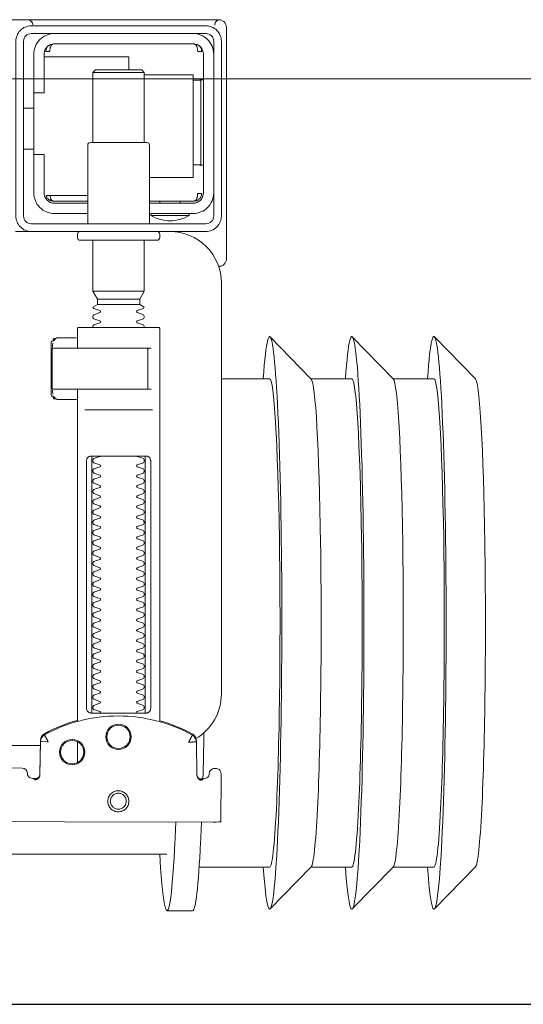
# Model space of a CAD drawing. Header units: millimetres. Extents: x 28291 to 177760, y -399809 to -170937.
# Tile 430 of 656: x 60337 to 60346, y -194641 to -194622. Entities that reach past the tile are written whole.
import ezdxf

# ---------------------------------------------------------------- set-up
doc = ezdxf.new("R2010")
doc.units = ezdxf.units.MM
doc.linetypes.add('DASHDOT', pattern=[25.4, 12.7, -6.35, 0, -6.35])
doc.layers.get('0').update_dxf_attribs({"lineweight": 0})
doc.layers.add('!! 0_ Istn-sciany', color=3, linetype='Continuous', lineweight=30)
doc.layers.add('0-osie-liniA', color=14, linetype='DASHDOT', lineweight=5)
doc.layers.add('!! 1_drzwi-linia - zrealizowane', color=7, linetype='Continuous', lineweight=5, true_color=0x7a7a7a)
doc.layers.add('!! 2 ZABUDOWA GK-MDF', color=7, linetype='Continuous', lineweight=13, true_color=0x7a7a7a)
doc.layers.add('!!_@ wypos sanit nd', color=7, linetype='Continuous', lineweight=0, plot=False)

# ---------------------------------------------------------------- blocks, each defined once
blk = doc.blocks.new('A$Cff2eaf8b')
for points in [[(-0.18941, 0.09963), (-0.19441, 0.09963)], [(-0.24945, 0.09108), (-0.24147, 0.09927)], [(-0.24136, 0.09113), (-0.23342, 0.09113), (-0.22548, 0.09927)], [(-0.22538, 0.09113), (-0.21743, 0.09113), (-0.2095, 0.09927)], [(-0.19567, 0.09113), (-0.20939, 0.09113)], [(-0.18941, 0.08863), (-0.04454, 0.08863), (-0.04035, 0.08853), (-0.03617, 0.08824), (-0.032, 0.08775), (-0.02786, 0.08707), (-0.02376, 0.08619), (-0.0197, 0.08513), (-0.0157, 0.08388), (-0.01176, 0.08244), (-0.00789, 0.08082), (-0.0041, 0.07902), (-0.0004, 0.07705), (0.0032, 0.0749), (0.0067, 0.0726), (0.01009, 0.07012), (0.01337, 0.0675)], [(-0.19839, 0.08237), (-0.11148, 0.08219)], [(-0.19594, 0.07411), (-0.19609, 0.07411), (-0.19639, 0.07411), (-0.19593, 0.07402), (-0.19578, 0.07396), (-0.19564, 0.07387), (-0.19551, 0.07376), (-0.1954, 0.07363), (-0.19532, 0.07349), (-0.19526, 0.07333), (-0.19523, 0.07317)], [(-0.16479, 0.06647), (-0.16466, 0.07302), (-0.16465, 0.07318), (-0.16461, 0.07333), (-0.16454, 0.07348), (-0.16445, 0.07361), (-0.16435, 0.07373), (-0.16422, 0.07383), (-0.16409, 0.07391), (-0.16394, 0.07396), (-0.16349, 0.07404), (-0.1638, 0.07405), (-0.16395, 0.07405)], [(-0.172, 0.07079), (-0.172, 0.06674)], [(0.16493, 0.0675), (-0.16477, 0.0675)], [(-0.172, 0.06279), (-0.172, -0.00182)], [(-0.1852, 0.06018), (-0.1852, 0.01218)], [(-0.1748, 0.01218), (-0.1748, 0.06018)], [(-0.17342, 0.00218), (-0.18659, 0.00218)], [(-0.172, 0.00012), (-0.17167, 0.00018), (-0.1682, 0.00018), (-0.1681, 0.00018), (-0.16799, 0.00016), (-0.16789, 0.00007), (-0.16779, 0.00006), (-0.16762, 0.00005), (-0.16752, 0.00005), (-0.16741, 0.00003), (-0.1673, -0.00004), (-0.16725, -0.00018), (-0.16725, -0.00044), (-0.16711, -0.00046), (-0.16701, -0.0005), (-0.16693, -0.00056), (-0.16688, -0.0007), (-0.16688, -0.01094), (-0.16692, -0.01107), (-0.16701, -0.01115), (-0.16725, -0.0112), (-0.16725, -0.01147), (-0.16728, -0.01157), (-0.16735, -0.01164), (-0.16746, -0.01168), (-0.16762, -0.01169), (-0.16775, -0.0117), (-0.16789, -0.01172), (-0.16797, -0.01179), (-0.16807, -0.01182), (-0.1682, -0.01182), (-0.17167, -0.01182), (-0.172, -0.01177)], [(-0.16829, 0.00017), (-0.16772, 0.00003), (-0.16738, -0.00042)], [(-0.18633, -0.00182), (-0.17526, -0.00182), (-0.17367, -0.00182)], [(-0.16723, -0.00083), (-0.16714, -0.00136), (-0.16713, -0.00163)], [(-0.24945, -0.00383), (-0.24147, -0.01202)], [(-0.24136, -0.00387), (-0.23342, -0.00387), (-0.22548, -0.01202)], [(-0.22538, -0.00387), (-0.21743, -0.00387), (-0.2095, -0.01202)], [(-0.2, -0.00387), (-0.20939, -0.00387)], [(-0.18633, -0.00982), (-0.18551, -0.00982), (-0.18567, -0.00972), (-0.1857, -0.00962)], [(-0.16738, -0.01122), (-0.16772, -0.01167), (-0.16829, -0.01182)], [(-0.16713, -0.01002), (-0.16714, -0.01028), (-0.16723, -0.01081)], [(-0.1841, -0.0183), (-0.1759, -0.0183)], [(-0.175, -0.02092), (-0.185, -0.02092)], [(-0.1759, -0.01936), (-0.1841, -0.01936)], [(-0.20001, -0.0258), (-0.19988, -0.02576), (-0.19976, -0.02573), (-0.19963, -0.02571), (-0.19948, -0.02571)], [(-0.20099, -0.02721), (-0.20099, -0.0722)], [(-0.192, -0.038), (-0.192, -0.0384)], [(-0.188, -0.038), (-0.188, -0.0384)], [(-0.19478, -0.0384), (-0.186, -0.0384)], [(-0.16664, -0.0395), (-0.16666, -0.03934), (-0.16669, -0.03923), (-0.16672, -0.03912), (-0.16675, -0.03902), (-0.16679, -0.03892), (-0.16684, -0.03881), (-0.16689, -0.03872), (-0.16695, -0.03863), (-0.16702, -0.03855), (-0.1671, -0.03848), (-0.16718, -0.03843), (-0.16729, -0.0384), (-0.16718, -0.03841), (-0.16708, -0.03842), (-0.16696, -0.03845), (-0.16686, -0.03848), (-0.16677, -0.03851), (-0.16666, -0.03856), (-0.16657, -0.03861), (-0.16646, -0.03868), (-0.16636, -0.03876), (-0.16627, -0.03884), (-0.16618, -0.03894), (-0.1661, -0.03904), (-0.16603, -0.03915), (-0.16598, -0.03926), (-0.16593, -0.03938), (-0.16589, -0.0395), (-0.174, -0.0395)], [(-0.174, -0.0384), (-0.16722, -0.0384)], [(-0.185, -0.063), (-0.1945, -0.063), (-0.1945, -0.043), (-0.186, -0.043)], [(-0.19591, -0.04539), (-0.19602, -0.04539), (-0.19616, -0.04539), (-0.19632, -0.04539), (-0.1965, -0.04539)], [(-0.1615, -0.0485), (-0.1635, -0.0485)], [(-0.185, -0.0498), (-0.185, -0.06342), (-0.1845, -0.06392), (-0.1755, -0.06392), (-0.175, -0.06342), (-0.175, -0.0498)], [(-0.1615, -0.0565), (-0.1635, -0.0565)], [(-0.1965, -0.06201), (-0.19632, -0.06201), (-0.19616, -0.06201), (-0.19602, -0.06201), (-0.19591, -0.06201)], [(-0.175, -0.06342), (-0.185, -0.06342)], [(-0.182, -0.06392), (-0.182, -0.0665), (-0.1655, -0.0665)], [(-0.16636, -0.06865), (-0.16625, -0.06854), (-0.16619, -0.06847), (-0.16612, -0.06839), (-0.16606, -0.0683), (-0.16601, -0.0682), (-0.16596, -0.06811), (-0.16592, -0.06801), (-0.16589, -0.0679), (-0.16586, -0.0678), (-0.16584, -0.06769), (-0.16583, -0.06759), (-0.16583, -0.06749), (-0.16593, -0.0675), (-0.16607, -0.0675), (-0.1663, -0.0675), (-0.16641, -0.0675), (-0.16651, -0.0675), (-0.16661, -0.0675), (-0.16661, -0.0676), (-0.16662, -0.0677), (-0.16663, -0.0678), (-0.16664, -0.0679), (-0.16665, -0.068), (-0.16667, -0.06811), (-0.1667, -0.06821), (-0.16673, -0.06831), (-0.16676, -0.06841), (-0.1668, -0.06852), (-0.16685, -0.06862), (-0.1669, -0.06871), (-0.16697, -0.0688), (-0.16704, -0.06887), (-0.16712, -0.06893), (-0.16725, -0.069), (-0.19475, -0.069), (-0.19493, -0.0689), (-0.19501, -0.06882), (-0.19508, -0.06874), (-0.19513, -0.06865), (-0.19518, -0.06855), (-0.19522, -0.06846), (-0.19526, -0.06835), (-0.19529, -0.06825), (-0.19532, -0.06813), (-0.19534, -0.06803), (-0.19536, -0.06793), (-0.19537, -0.06783), (-0.19538, -0.06772), (-0.19539, -0.0676), (-0.19539, -0.0675), (-0.19617, -0.06751), (-0.19616, -0.06762), (-0.19615, -0.06772), (-0.19613, -0.06783), (-0.19611, -0.06793), (-0.19607, -0.06803), (-0.19603, -0.06813), (-0.19598, -0.06823), (-0.19593, -0.06832), (-0.19586, -0.06841), (-0.19579, -0.06849), (-0.19572, -0.06857), (-0.19563, -0.06865)]]:
    blk.add_lwpolyline(points)
for points in [[(-0.19989, 0.08236), (-0.19995, 0.07336, 0.009369), (-0.19994, 0.07293), (-0.19992, 0.07276), (-0.19986, 0.07259), (-0.19979, 0.07243), (-0.19968, 0.07229), (-0.19955, 0.07217), (-0.19941, 0.07208), (-0.19924, 0.07201), (-0.19908, 0.07197), (-0.19895, 0.07196), (-0.1988, 0.07196)], [(-0.16413, 0.07389), (-0.16324, 0.07389), (-0.16303, 0.07386), (-0.16283, 0.0738), (-0.16264, 0.07369), (-0.16249, 0.07354), (-0.16237, 0.07337), (-0.16228, 0.07317), (-0.16225, 0.07297, 0.002299), (-0.16224, 0.07285, 0.40455), (-0.16124, 0.07188), (-0.11145, 0.07178)], [(-0.19576, 0.07395), (-0.19665, 0.07395, 0.282591), (-0.19754, 0.0734), (-0.19758, 0.07331), (-0.19761, 0.0732), (-0.19763, 0.07311), (-0.19764, 0.07296, -0.415352), (-0.19865, 0.07196)], [(-0.19623, 0.07426), (-0.19588, 0.0742), (-0.19555, 0.07399), (-0.19533, 0.07367), (-0.19523, 0.07332), (-0.19513, 0.06676), (-0.19513, 0.0667, 0.265347), (-0.19435, 0.06544, 0.125711), (-0.17997, 0.06173, 0.125711), (-0.16558, 0.06538, 0.26954), (-0.1648, 0.06667), (-0.16467, 0.07322), (-0.16464, 0.07344), (-0.16456, 0.07365), (-0.16444, 0.07383), (-0.16428, 0.07399), (-0.1641, 0.0741), (-0.16389, 0.07417), (-0.16368, 0.0742)], [(-0.15993, -0.0325), (-0.17249, -0.0325, 0.405519), (-0.172, -0.032), (-0.172, -0.0313, 0.414214), (-0.1725, -0.0308), (-0.1875, -0.0308, 0.414214), (-0.188, -0.0313), (-0.188, -0.032, 0.405519), (-0.18751, -0.0325), (-0.19, -0.0325, -0.414214), (-0.2, -0.0225), (-0.2, 0.0575, -0.266001), (-0.19506, 0.06612)], [(-0.19513, 0.06651), (-0.19511, 0.06632), (-0.19509, 0.06622), (-0.19506, 0.06612), (-0.19503, 0.06602), (-0.19498, 0.06592), (-0.19493, 0.06582), (-0.19488, 0.06573), (-0.19482, 0.06564), (-0.19475, 0.06556), (-0.19468, 0.06548), (-0.1946, 0.06541), (-0.19452, 0.06535), (-0.19443, 0.06529), (-0.19434, 0.06524), (-0.19358, 0.06483), (-0.19281, 0.06445), (-0.19203, 0.0641), (-0.19125, 0.06376), (-0.19045, 0.06345), (-0.18964, 0.06316), (-0.18882, 0.06289), (-0.188, 0.06265), (-0.188, -0.01362, 0.414214), (-0.1878, -0.01382), (-0.17545, -0.01382), (-0.1722, -0.01382, 0.414214), (-0.172, -0.01362), (-0.172, -0.00982)], [(-0.172, 0.0626), (-0.17117, 0.06284), (-0.17034, 0.0631), (-0.16952, 0.06339), (-0.16872, 0.0637), (-0.16792, 0.06404), (-0.16713, 0.06439), (-0.16635, 0.06477), (-0.16558, 0.06518), (-0.16557, 0.06518, 0.269546), (-0.16479, 0.06647)], [(-0.18353, 0.01118, 0.182836), (-0.18364, 0.01127), (-0.18485, 0.01168, 0.050055), (-0.185, 0.01194), (-0.185, 0.01222, 0.050055), (-0.18485, 0.01248), (-0.18364, 0.01289, 0.719897), (-0.18364, 0.01327), (-0.18485, 0.01368, 0.050055), (-0.185, 0.01394), (-0.185, 0.01422, 0.050055), (-0.18485, 0.01448), (-0.18364, 0.01489, 0.719897), (-0.18364, 0.01527), (-0.18485, 0.01568, 0.050055), (-0.185, 0.01594), (-0.185, 0.01622, 0.050055), (-0.18485, 0.01648), (-0.18364, 0.01689, 0.719897), (-0.18364, 0.01727), (-0.18485, 0.01768, 0.050055), (-0.185, 0.01794), (-0.185, 0.01822, 0.050055), (-0.18485, 0.01848), (-0.18364, 0.01889, 0.719897), (-0.18364, 0.01927), (-0.18485, 0.01968, 0.050055), (-0.185, 0.01994), (-0.185, 0.02022, 0.050055), (-0.18485, 0.02048), (-0.18364, 0.02089, 0.719897), (-0.18364, 0.02127), (-0.18485, 0.02168, 0.050055), (-0.185, 0.02194), (-0.185, 0.02222, 0.050055), (-0.18485, 0.02248), (-0.18364, 0.02289, 0.719897), (-0.18364, 0.02327), (-0.18485, 0.02368, 0.050055), (-0.185, 0.02394), (-0.185, 0.02422, 0.050055), (-0.18485, 0.02448), (-0.18364, 0.02489, 0.719897), (-0.18364, 0.02527), (-0.18485, 0.02568, 0.050055), (-0.185, 0.02594), (-0.185, 0.02622, 0.050055), (-0.18485, 0.02648), (-0.18364, 0.02689, 0.719897), (-0.18364, 0.02727), (-0.18485, 0.02768, 0.050055), (-0.185, 0.02794), (-0.185, 0.02822, 0.050055), (-0.18485, 0.02848), (-0.18364, 0.02889, 0.719897), (-0.18364, 0.02927), (-0.18485, 0.02968, 0.050055), (-0.185, 0.02994), (-0.185, 0.03022, 0.050055), (-0.18485, 0.03048), (-0.18364, 0.03089, 0.719897), (-0.18364, 0.03127), (-0.18485, 0.03168, 0.050055), (-0.185, 0.03194), (-0.185, 0.03222, 0.050055), (-0.18485, 0.03248), (-0.18364, 0.03289, 0.719897), (-0.18364, 0.03327), (-0.18485, 0.03368, 0.050055), (-0.185, 0.03394), (-0.185, 0.03422, 0.050055), (-0.18485, 0.03448), (-0.18364, 0.03489, 0.719897), (-0.18364, 0.03527), (-0.18485, 0.03568, 0.050055), (-0.185, 0.03594), (-0.185, 0.03622, 0.050055), (-0.18485, 0.03648), (-0.18364, 0.03689, 0.719897), (-0.18364, 0.03727), (-0.18485, 0.03768, 0.050055), (-0.185, 0.03794), (-0.185, 0.03822, 0.050055), (-0.18485, 0.03848), (-0.18364, 0.03889, 0.719897), (-0.18364, 0.03927), (-0.18485, 0.03968, 0.050055), (-0.185, 0.03994), (-0.185, 0.04022, 0.050055), (-0.18485, 0.04048), (-0.18364, 0.04089, 0.719897), (-0.18364, 0.04127), (-0.18485, 0.04168, 0.050055), (-0.185, 0.04194), (-0.185, 0.04222, 0.050055), (-0.18485, 0.04248), (-0.18364, 0.04289, 0.719897), (-0.18364, 0.04327), (-0.18485, 0.04368, 0.050055), (-0.185, 0.04394), (-0.185, 0.04422, 0.050055), (-0.18485, 0.04448), (-0.18364, 0.04489, 0.719897), (-0.18364, 0.04527), (-0.18485, 0.04568, 0.050055), (-0.185, 0.04594), (-0.185, 0.04622, 0.050055), (-0.18485, 0.04648), (-0.18364, 0.04689, 0.719897), (-0.18364, 0.04727), (-0.18485, 0.04768, 0.050055), (-0.185, 0.04794), (-0.185, 0.04822, 0.050055), (-0.18485, 0.04848), (-0.18364, 0.04889, 0.719897), (-0.18364, 0.04927), (-0.18485, 0.04968, 0.050055), (-0.185, 0.04994), (-0.185, 0.05022, 0.050055), (-0.18485, 0.05048), (-0.18364, 0.05089, 0.719897), (-0.18364, 0.05127), (-0.18485, 0.05168, 0.050055), (-0.185, 0.05194), (-0.185, 0.05222, 0.050055), (-0.18485, 0.05248), (-0.18364, 0.05289, 0.719897), (-0.18364, 0.05327), (-0.18485, 0.05368, 0.050055), (-0.185, 0.05394), (-0.185, 0.05422, 0.050055), (-0.18485, 0.05448), (-0.18364, 0.05489, 0.719897), (-0.18364, 0.05527), (-0.18485, 0.05568, 0.050055), (-0.185, 0.05594), (-0.185, 0.05622, 0.050055), (-0.18485, 0.05648), (-0.18364, 0.05689, 0.719897), (-0.18364, 0.05727), (-0.18485, 0.05768, 0.050055), (-0.185, 0.05794), (-0.185, 0.05822, 0.050055), (-0.18485, 0.05848), (-0.18364, 0.05889, 0.719897), (-0.18364, 0.05927), (-0.18485, 0.05968, 0.050055), (-0.185, 0.05994), (-0.185, 0.06022, 0.050055), (-0.18485, 0.06048), (-0.18364, 0.06089, 0.474594), (-0.18353, 0.06118)], [(-0.17647, 0.06118, 0.474594), (-0.17636, 0.06089), (-0.17515, 0.06048, 0.050055), (-0.175, 0.06022), (-0.175, 0.05994, 0.050055), (-0.17515, 0.05968), (-0.17636, 0.05927, 0.719897), (-0.17636, 0.05889), (-0.17515, 0.05848, 0.050055), (-0.175, 0.05822), (-0.175, 0.05794, 0.050055), (-0.17515, 0.05768), (-0.17636, 0.05727, 0.719897), (-0.17636, 0.05689), (-0.17515, 0.05648, 0.050055), (-0.175, 0.05622), (-0.175, 0.05594, 0.050055), (-0.17515, 0.05568), (-0.17636, 0.05527, 0.719897), (-0.17636, 0.05489), (-0.17515, 0.05448, 0.050055), (-0.175, 0.05422), (-0.175, 0.05394, 0.050055), (-0.17515, 0.05368), (-0.17636, 0.05327, 0.719897), (-0.17636, 0.05289), (-0.17515, 0.05248, 0.050055), (-0.175, 0.05222), (-0.175, 0.05194, 0.050055), (-0.17515, 0.05168), (-0.17636, 0.05127, 0.719897), (-0.17636, 0.05089), (-0.17515, 0.05048, 0.050055), (-0.175, 0.05022), (-0.175, 0.04994, 0.050055), (-0.17515, 0.04968), (-0.17636, 0.04927, 0.719897), (-0.17636, 0.04889), (-0.17515, 0.04848, 0.050055), (-0.175, 0.04822), (-0.175, 0.04794, 0.050055), (-0.17515, 0.04768), (-0.17636, 0.04727, 0.719897), (-0.17636, 0.04689), (-0.17515, 0.04648, 0.050055), (-0.175, 0.04622), (-0.175, 0.04594, 0.050055), (-0.17515, 0.04568), (-0.17636, 0.04527, 0.719897), (-0.17636, 0.04489), (-0.17515, 0.04448, 0.050055), (-0.175, 0.04422), (-0.175, 0.04394, 0.050055), (-0.17515, 0.04368), (-0.17636, 0.04327, 0.719897), (-0.17636, 0.04289), (-0.17515, 0.04248, 0.050055), (-0.175, 0.04222), (-0.175, 0.04194, 0.050055), (-0.17515, 0.04168), (-0.17636, 0.04127, 0.719897), (-0.17636, 0.04089), (-0.17515, 0.04048, 0.050055), (-0.175, 0.04022), (-0.175, 0.03994, 0.050055), (-0.17515, 0.03968), (-0.17636, 0.03927, 0.719897), (-0.17636, 0.03889), (-0.17515, 0.03848, 0.050055), (-0.175, 0.03822), (-0.175, 0.03794, 0.050055), (-0.17515, 0.03768), (-0.17636, 0.03727, 0.719897), (-0.17636, 0.03689), (-0.17515, 0.03648, 0.050055), (-0.175, 0.03622), (-0.175, 0.03594, 0.050055), (-0.17515, 0.03568), (-0.17636, 0.03527, 0.719897), (-0.17636, 0.03489), (-0.17515, 0.03448, 0.050055), (-0.175, 0.03422), (-0.175, 0.03394, 0.050055), (-0.17515, 0.03368), (-0.17636, 0.03327, 0.719897), (-0.17636, 0.03289), (-0.17515, 0.03248, 0.050055), (-0.175, 0.03222), (-0.175, 0.03194, 0.050055), (-0.17515, 0.03168), (-0.17636, 0.03127, 0.719897), (-0.17636, 0.03089), (-0.17515, 0.03048, 0.050055), (-0.175, 0.03022), (-0.175, 0.02994, 0.050055), (-0.17515, 0.02968), (-0.17636, 0.02927, 0.719897), (-0.17636, 0.02889), (-0.17515, 0.02848, 0.050055), (-0.175, 0.02822), (-0.175, 0.02794, 0.050055), (-0.17515, 0.02768), (-0.17636, 0.02727, 0.719897), (-0.17636, 0.02689), (-0.17515, 0.02648, 0.050055), (-0.175, 0.02622), (-0.175, 0.02594, 0.050055), (-0.17515, 0.02568), (-0.17636, 0.02527, 0.719897), (-0.17636, 0.02489), (-0.17515, 0.02448, 0.050055), (-0.175, 0.02422), (-0.175, 0.02394, 0.050055), (-0.17515, 0.02368), (-0.17636, 0.02327, 0.719897), (-0.17636, 0.02289), (-0.17515, 0.02248, 0.050055), (-0.175, 0.02222), (-0.175, 0.02194, 0.050055), (-0.17515, 0.02168), (-0.17636, 0.02127, 0.719897), (-0.17636, 0.02089), (-0.17515, 0.02048, 0.050055), (-0.175, 0.02022), (-0.175, 0.01994, 0.050055), (-0.17515, 0.01968), (-0.17636, 0.01927, 0.719897), (-0.17636, 0.01889), (-0.17515, 0.01848, 0.050055), (-0.175, 0.01822), (-0.175, 0.01794, 0.050055), (-0.17515, 0.01768), (-0.17636, 0.01727, 0.719897), (-0.17636, 0.01689), (-0.17515, 0.01648, 0.050055), (-0.175, 0.01622), (-0.175, 0.01594, 0.050055), (-0.17515, 0.01568), (-0.17636, 0.01527, 0.719897), (-0.17636, 0.01489), (-0.17515, 0.01448, 0.050055), (-0.175, 0.01422), (-0.175, 0.01394, 0.050055), (-0.17515, 0.01368), (-0.17636, 0.01327, 0.719897), (-0.17636, 0.01289), (-0.17515, 0.01248, 0.050055), (-0.175, 0.01222), (-0.175, 0.01194, 0.050055), (-0.17515, 0.01168), (-0.17636, 0.01127, 0.182836), (-0.17647, 0.01118)], [(-0.1857, -0.00202), (-0.1857, -0.00962), (-0.1857, -0.00202), (-0.18567, -0.00192), (-0.18559, -0.00184), (-0.17696, -0.00182), (-0.16725, -0.00182, -0.414214), (-0.16705, -0.00202), (-0.16705, -0.00962, -0.414214), (-0.16725, -0.00982), (-0.18543, -0.00982), (-0.18553, -0.00978), (-0.1856, -0.00962)], [(-0.185, -0.01382), (-0.185, -0.01406, -0.050055), (-0.18485, -0.01432), (-0.18364, -0.01473, -0.719897), (-0.18364, -0.01511), (-0.18485, -0.01552, -0.050055), (-0.185, -0.01578), (-0.185, -0.01606, -0.050055), (-0.18485, -0.01632), (-0.18364, -0.01673, -0.719897), (-0.18364, -0.01711), (-0.18485, -0.01752, -0.050055), (-0.185, -0.01778), (-0.1841, -0.0183), (-0.1841, -0.01936), (-0.185, -0.02092), (-0.185, -0.0308)], [(-0.175, -0.01382), (-0.175, -0.01406, 0.050055), (-0.17515, -0.01432), (-0.17636, -0.01473, 0.719897), (-0.17636, -0.01511), (-0.17515, -0.01552, 0.050055), (-0.175, -0.01578), (-0.175, -0.01606, 0.050055), (-0.17515, -0.01632), (-0.17636, -0.01673, 0.719897), (-0.17636, -0.01711), (-0.17515, -0.01752, 0.050055), (-0.175, -0.01778), (-0.1759, -0.0183), (-0.1759, -0.01936), (-0.175, -0.02092), (-0.175, -0.0308)], [(-0.20011, -0.02584, 0.091301), (-0.20056, -0.02614, 0.198909), (-0.20099, -0.02721)], [(-0.19945, -0.02578, 0.170835), (-0.20011, -0.02584)], [(-0.186, -0.034), (-0.186, -0.0493, 0.414214), (-0.1855, -0.0498), (-0.1745, -0.0498, 0.414214), (-0.174, -0.0493), (-0.174, -0.034)], [(-0.1985, -0.04, -0.414214), (-0.1945, -0.036), (-0.18625, -0.036), (-0.18625, -0.03562), (-0.19375, -0.03562), (-0.19375, -0.036)], [(-0.18625, -0.03562, 0.119096), (-0.19, -0.03454, 0.119096), (-0.19375, -0.03562)], [(-0.174, -0.036), (-0.1675, -0.036, -0.414214), (-0.1635, -0.04), (-0.16353, -0.0395)], [(-0.186, -0.038), (-0.1945, -0.038, 0.414214), (-0.1965, -0.04), (-0.1965, -0.067, 0.414214), (-0.1945, -0.069), (-0.1675, -0.069, 0.414214), (-0.1655, -0.067), (-0.1655, -0.0595), (-0.1635, -0.0595), (-0.1635, -0.04)], [(-0.1635, -0.0475), (-0.1655, -0.0475), (-0.1655, -0.04, 0.414214), (-0.1675, -0.038), (-0.174, -0.038)], [(-0.1945, -0.06193), (-0.19515, -0.06194), (-0.19542, -0.06194), (-0.1956, -0.06194), (-0.19567, -0.06194, 0.116465), (-0.19589, -0.062), (-0.19601, -0.06205), (-0.19601, -0.04535), (-0.19589, -0.0454, 0.116465), (-0.19567, -0.04546), (-0.19542, -0.04546), (-0.19515, -0.04546), (-0.1945, -0.04547)], [(-0.1675, -0.071, 0.414214), (-0.1635, -0.067), (-0.1635, -0.0595)], [(-0.1985, -0.067, 0.414214), (-0.1945, -0.071)], [(-0.20099, -0.0722, 0.198909), (-0.20056, -0.07326, 0.091301), (-0.20011, -0.07356)], [(-0.16237, -0.07369), (-0.1625, -0.07369), (-0.16269, -0.07369), (-0.16294, -0.07369), (-0.16323, -0.07369), (-0.16357, -0.07369), (-0.16393, -0.07369), (-0.16428, -0.07369), (-0.19771, -0.07369), (-0.19841, -0.07369), (-0.19903, -0.07369), (-0.19948, -0.07369), (-0.19961, -0.07369), (-0.19973, -0.07367), (-0.19984, -0.07365), (-0.20003, -0.07359, 0.517033), (-0.1987, -0.07266)], [(-0.1633, -0.0727, 0.412536), (-0.1623, -0.0737), (-0.11251, -0.0737), (-0.11222, -0.07367), (-0.11194, -0.07358), (-0.11168, -0.07345), (-0.11145, -0.07326), (-0.11126, -0.07304), (-0.11112, -0.07278), (-0.11104, -0.0725)]]:
    blk.add_lwpolyline(points, format="xyb")
for points in [[(-0.17994, 0.08038), (-0.17974, 0.08037), (-0.17954, 0.08034), (-0.17935, 0.08029), (-0.17916, 0.08022), (-0.17897, 0.08013), (-0.1788, 0.08003), (-0.17864, 0.07991), (-0.17849, 0.07978), (-0.17836, 0.07963), (-0.17824, 0.07947), (-0.17814, 0.07929), (-0.17805, 0.07911), (-0.17798, 0.07892), (-0.17793, 0.07873), (-0.17791, 0.07853), (-0.1779, 0.07833), (-0.17791, 0.07813), (-0.17794, 0.07793), (-0.17799, 0.07773), (-0.17805, 0.07754), (-0.17814, 0.07736), (-0.17824, 0.07719), (-0.17836, 0.07703), (-0.1785, 0.07688), (-0.17865, 0.07675), (-0.17881, 0.07663), (-0.17898, 0.07652), (-0.17916, 0.07644), (-0.17935, 0.07637), (-0.17955, 0.07632), (-0.17975, 0.07629), (-0.17995, 0.07628), (-0.18015, 0.07629), (-0.18035, 0.07632), (-0.18054, 0.07637), (-0.18073, 0.07644), (-0.18091, 0.07653), (-0.18109, 0.07663), (-0.18125, 0.07675), (-0.18139, 0.07689), (-0.18153, 0.07704), (-0.18165, 0.0772), (-0.18175, 0.07737), (-0.18184, 0.07755), (-0.1819, 0.07774), (-0.18195, 0.07794), (-0.18198, 0.07813), (-0.18199, 0.07834), (-0.18198, 0.07854), (-0.18195, 0.07873), (-0.1819, 0.07893), (-0.18183, 0.07912), (-0.18175, 0.0793), (-0.18164, 0.07947), (-0.18152, 0.07963), (-0.18139, 0.07978), (-0.18124, 0.07992), (-0.18108, 0.08004), (-0.18091, 0.08014), (-0.18072, 0.08022), (-0.18053, 0.08029), (-0.18034, 0.08034), (-0.18014, 0.08037)], [(-0.17994, 0.07987), (-0.17979, 0.07987), (-0.17964, 0.07984), (-0.17949, 0.07981), (-0.17935, 0.07976), (-0.17921, 0.07969), (-0.17908, 0.07961), (-0.17896, 0.07952), (-0.17885, 0.07942), (-0.17874, 0.07931), (-0.17865, 0.07918), (-0.17858, 0.07905), (-0.17851, 0.07892), (-0.17846, 0.07877), (-0.17842, 0.07862), (-0.1784, 0.07847), (-0.17839, 0.07832), (-0.1784, 0.07817), (-0.17842, 0.07802), (-0.17846, 0.07787), (-0.17851, 0.07773), (-0.17858, 0.07759), (-0.17866, 0.07746), (-0.17875, 0.07734), (-0.17885, 0.07723), (-0.17896, 0.07712), (-0.17909, 0.07703), (-0.17922, 0.07696), (-0.17935, 0.07689), (-0.1795, 0.07684), (-0.17964, 0.0768), (-0.1798, 0.07678), (-0.17995, 0.07677), (-0.1801, 0.07678), (-0.18025, 0.07681), (-0.1804, 0.07684), (-0.18054, 0.07689), (-0.18068, 0.07696), (-0.18081, 0.07704), (-0.18093, 0.07713), (-0.18104, 0.07723), (-0.18114, 0.07734), (-0.18123, 0.07747), (-0.18131, 0.0776), (-0.18138, 0.07773), (-0.18143, 0.07788), (-0.18146, 0.07803), (-0.18149, 0.07818), (-0.18149, 0.07833), (-0.18149, 0.07848), (-0.18146, 0.07863), (-0.18143, 0.07878), (-0.18137, 0.07892), (-0.18131, 0.07906), (-0.18123, 0.07919), (-0.18114, 0.07931), (-0.18104, 0.07942), (-0.18092, 0.07952), (-0.1808, 0.07962), (-0.18067, 0.07969), (-0.18053, 0.07976), (-0.18039, 0.07981), (-0.18024, 0.07985), (-0.18009, 0.07987)], [(-0.17471, 0.06118), (-0.17462, 0.06118), (-0.17454, 0.06117), (-0.17445, 0.06115), (-0.17437, 0.06113), (-0.17428, 0.06109), (-0.1742, 0.06105), (-0.17413, 0.061), (-0.17406, 0.06095), (-0.174, 0.06088), (-0.17394, 0.06081), (-0.17389, 0.06072), (-0.17384, 0.06062), (-0.17381, 0.06052), (-0.17378, 0.06041), (-0.17376, 0.06029), (-0.17376, 0.06018), (-0.17376, 0.01218), (-0.17376, 0.01206), (-0.17378, 0.01195), (-0.17381, 0.01184), (-0.17384, 0.01173), (-0.17389, 0.01164), (-0.17394, 0.01155), (-0.174, 0.01148), (-0.17406, 0.01141), (-0.17413, 0.01135), (-0.1742, 0.01131), (-0.17428, 0.01126), (-0.17437, 0.01123), (-0.17445, 0.01121), (-0.17454, 0.01119), (-0.17462, 0.01118), (-0.17471, 0.01118), (-0.18529, 0.01118), (-0.18538, 0.01118), (-0.18547, 0.01119), (-0.18555, 0.01121), (-0.18564, 0.01123), (-0.18572, 0.01126), (-0.1858, 0.01131), (-0.18587, 0.01135), (-0.18594, 0.01141), (-0.18601, 0.01148), (-0.18606, 0.01155), (-0.18612, 0.01164), (-0.18616, 0.01173), (-0.1862, 0.01184), (-0.18623, 0.01195), (-0.18624, 0.01206), (-0.18625, 0.01218), (-0.18625, 0.06018), (-0.18624, 0.06029), (-0.18623, 0.06041), (-0.1862, 0.06052), (-0.18616, 0.06062), (-0.18612, 0.06072), (-0.18606, 0.06081), (-0.18601, 0.06088), (-0.18594, 0.06095), (-0.18587, 0.061), (-0.1858, 0.06105), (-0.18572, 0.06109), (-0.18564, 0.06113), (-0.18555, 0.06115), (-0.18547, 0.06117), (-0.18538, 0.06118), (-0.18529, 0.06118)], [(-0.19467, -0.0384), (-0.19467, -0.0384), (-0.19467, -0.0384), (-0.19466, -0.0384), (-0.19466, -0.0384), (-0.19466, -0.0384), (-0.19466, -0.0384), (-0.19466, -0.0384), (-0.19466, -0.0384), (-0.19466, -0.0384), (-0.19466, -0.0384), (-0.19466, -0.0384), (-0.19466, -0.0384), (-0.19466, -0.0384), (-0.19466, -0.0384), (-0.19467, -0.0384), (-0.19467, -0.0384), (-0.19467, -0.0384), (-0.19467, -0.0384), (-0.19467, -0.0384), (-0.19468, -0.0384), (-0.19468, -0.0384), (-0.19468, -0.0384), (-0.19469, -0.0384), (-0.1947, -0.0384), (-0.19471, -0.0384), (-0.19471, -0.0384), (-0.19471, -0.0384), (-0.19471, -0.0384), (-0.19472, -0.0384), (-0.19472, -0.0384), (-0.19472, -0.0384), (-0.19472, -0.03841), (-0.19473, -0.03841), (-0.19473, -0.03841), (-0.19473, -0.03841), (-0.19473, -0.03841), (-0.19473, -0.03841), (-0.19474, -0.03841), (-0.19474, -0.03841), (-0.19474, -0.03841), (-0.19474, -0.03841), (-0.19474, -0.03841), (-0.19474, -0.03841), (-0.19475, -0.03841), (-0.19475, -0.03841), (-0.19475, -0.03841), (-0.19475, -0.03841), (-0.19476, -0.03841), (-0.19476, -0.03841), (-0.19476, -0.03841), (-0.19476, -0.03841), (-0.19477, -0.03842), (-0.19477, -0.03842), (-0.19477, -0.03842), (-0.19478, -0.03842), (-0.19479, -0.03842), (-0.19479, -0.03842), (-0.1948, -0.03843), (-0.19481, -0.03843), (-0.19481, -0.03843), (-0.19482, -0.03844), (-0.19483, -0.03844), (-0.19484, -0.03844), (-0.19484, -0.03845), (-0.19485, -0.03845), (-0.19486, -0.03845), (-0.19486, -0.03846), (-0.19487, -0.03846), (-0.19488, -0.03847), (-0.19489, -0.03847), (-0.19489, -0.03848), (-0.1949, -0.03848), (-0.19491, -0.03849), (-0.19491, -0.03849), (-0.19492, -0.0385), (-0.19493, -0.0385), (-0.19493, -0.03851), (-0.19494, -0.03851), (-0.19495, -0.03852), (-0.19495, -0.03852), (-0.19496, -0.03853), (-0.19497, -0.03854), (-0.19497, -0.03854), (-0.19498, -0.03855), (-0.19499, -0.03856), (-0.19499, -0.03856), (-0.195, -0.03857), (-0.19501, -0.03858), (-0.19501, -0.03859), (-0.19502, -0.03859), (-0.19503, -0.0386), (-0.19503, -0.03861), (-0.19504, -0.03862), (-0.19505, -0.03862), (-0.19505, -0.03863), (-0.19506, -0.03864), (-0.19507, -0.03865), (-0.19507, -0.03866), (-0.19508, -0.03867), (-0.19508, -0.03868), (-0.19509, -0.03869), (-0.1951, -0.03869), (-0.1951, -0.0387), (-0.19511, -0.03871), (-0.19511, -0.03872), (-0.19512, -0.03873), (-0.19512, -0.03874), (-0.19513, -0.03875), (-0.19514, -0.03876), (-0.19514, -0.03877), (-0.19515, -0.03878), (-0.19515, -0.03879), (-0.19516, -0.0388), (-0.19516, -0.03881), (-0.19517, -0.03882), (-0.19517, -0.03884), (-0.19518, -0.03885), (-0.19518, -0.03886), (-0.19519, -0.03887), (-0.1952, -0.03888), (-0.1952, -0.03889), (-0.19521, -0.0389), (-0.19521, -0.03891), (-0.19521, -0.03893), (-0.19522, -0.03894), (-0.19522, -0.03895), (-0.19523, -0.03896), (-0.19523, -0.03897), (-0.19524, -0.03899), (-0.19524, -0.039), (-0.19525, -0.03901), (-0.19525, -0.03902), (-0.19526, -0.03905), (-0.19527, -0.03907), (-0.19528, -0.0391), (-0.19528, -0.03912), (-0.19529, -0.03915), (-0.1953, -0.03918), (-0.19531, -0.0392), (-0.19531, -0.03923), (-0.19532, -0.03926), (-0.19532, -0.03928), (-0.19533, -0.03931), (-0.19533, -0.03933), (-0.19534, -0.03936), (-0.19534, -0.03939), (-0.19535, -0.03941), (-0.19535, -0.03944), (-0.19536, -0.03947), (-0.19536, -0.03949), (-0.19536, -0.03952), (-0.19537, -0.03955), (-0.19537, -0.03957), (-0.19537, -0.0396), (-0.19537, -0.03961), (-0.19537, -0.03962), (-0.19538, -0.03963), (-0.19538, -0.03963), (-0.19538, -0.03964), (-0.19538, -0.03965), (-0.19538, -0.03965), (-0.19538, -0.03966), (-0.19538, -0.03966), (-0.19538, -0.03967), (-0.19538, -0.03967), (-0.19538, -0.03968), (-0.19538, -0.03969), (-0.19538, -0.03969), (-0.19538, -0.0397), (-0.19538, -0.0397), (-0.19538, -0.0397), (-0.19538, -0.03971), (-0.19538, -0.03971), (-0.19538, -0.03972), (-0.19538, -0.03972), (-0.19538, -0.03972), (-0.19538, -0.03973), (-0.19538, -0.03973), (-0.19538, -0.03973), (-0.19538, -0.03974), (-0.19538, -0.03974), (-0.19538, -0.03974), (-0.19538, -0.03974), (-0.19538, -0.03975), (-0.19538, -0.03975), (-0.19538, -0.03975), (-0.19538, -0.03976), (-0.19538, -0.03976), (-0.19538, -0.03977), (-0.19538, -0.03977), (-0.19539, -0.03978), (-0.19539, -0.03978), (-0.19539, -0.03979), (-0.19539, -0.03979), (-0.19539, -0.03979), (-0.19539, -0.0398), (-0.19539, -0.0398), (-0.19539, -0.03981), (-0.19539, -0.03981), (-0.19539, -0.03982), (-0.19538, -0.03982), (-0.19538, -0.03983), (-0.19538, -0.03983), (-0.19538, -0.03984), (-0.19538, -0.03984), (-0.19538, -0.03984), (-0.19538, -0.03985), (-0.19538, -0.03986), (-0.19538, -0.03986), (-0.19538, -0.03987), (-0.19538, -0.03987), (-0.19538, -0.03987), (-0.19538, -0.03988), (-0.19538, -0.03988), (-0.19538, -0.03989), (-0.19538, -0.03989), (-0.19538, -0.03989), (-0.19538, -0.03989), (-0.19538, -0.0399), (-0.19538, -0.0399), (-0.19539, -0.0399), (-0.19539, -0.0399), (-0.19539, -0.0399), (-0.19539, -0.0399), (-0.19539, -0.0399), (-0.19539, -0.03991), (-0.1954, -0.03991), (-0.1954, -0.03991), (-0.1954, -0.03991), (-0.1954, -0.03991), (-0.1954, -0.03991), (-0.19541, -0.03991), (-0.19541, -0.03991), (-0.19542, -0.03991), (-0.19542, -0.03991), (-0.19543, -0.0399), (-0.19544, -0.0399), (-0.19545, -0.0399), (-0.19545, -0.0399), (-0.19546, -0.0399), (-0.19546, -0.0399), (-0.19547, -0.0399), (-0.19547, -0.0399), (-0.19548, -0.0399), (-0.19549, -0.0399), (-0.1955, -0.0399), (-0.1955, -0.0399), (-0.19551, -0.0399), (-0.19552, -0.0399), (-0.19553, -0.0399), (-0.19554, -0.0399), (-0.19555, -0.0399), (-0.19556, -0.0399), (-0.19557, -0.0399), (-0.19558, -0.0399), (-0.19559, -0.0399), (-0.19561, -0.0399), (-0.19564, -0.0399), (-0.19566, -0.0399), (-0.19568, -0.0399), (-0.1957, -0.0399), (-0.19574, -0.0399), (-0.19576, -0.0399), (-0.19578, -0.0399), (-0.19595, -0.0399), (-0.19596, -0.0399), (-0.19598, -0.0399), (-0.19599, -0.0399), (-0.19601, -0.0399), (-0.19602, -0.0399), (-0.19603, -0.0399), (-0.19604, -0.0399), (-0.19605, -0.0399), (-0.19606, -0.0399), (-0.19607, -0.0399), (-0.19608, -0.0399), (-0.19609, -0.0399), (-0.1961, -0.0399), (-0.19611, -0.0399), (-0.19612, -0.0399), (-0.19613, -0.03989), (-0.19614, -0.03989), (-0.19614, -0.03989), (-0.19615, -0.03989), (-0.19615, -0.03989), (-0.19615, -0.03989), (-0.19615, -0.03989), (-0.19616, -0.03989), (-0.19616, -0.03989), (-0.19616, -0.03989), (-0.19616, -0.0399), (-0.19616, -0.0399), (-0.19616, -0.0399), (-0.19616, -0.0399), (-0.19616, -0.0399), (-0.19617, -0.0399), (-0.19617, -0.03991), (-0.19617, -0.03991), (-0.19617, -0.03991), (-0.19617, -0.03991), (-0.19617, -0.03991), (-0.19617, -0.03991), (-0.19617, -0.03991), (-0.19617, -0.03991), (-0.19617, -0.03991), (-0.19617, -0.03991), (-0.19617, -0.0399), (-0.19617, -0.0399), (-0.19617, -0.0399), (-0.19617, -0.03989), (-0.19617, -0.03989), (-0.19617, -0.03989), (-0.19617, -0.03988), (-0.19617, -0.03987), (-0.19617, -0.03986), (-0.19617, -0.03985), (-0.19617, -0.03984), (-0.19617, -0.03984), (-0.19617, -0.03984), (-0.19617, -0.03983), (-0.19617, -0.03983), (-0.19617, -0.03982), (-0.19617, -0.03982), (-0.19617, -0.03981), (-0.19616, -0.0398), (-0.19616, -0.03979), (-0.19616, -0.03979), (-0.19616, -0.03978), (-0.19616, -0.03978), (-0.19616, -0.03977), (-0.19616, -0.03977), (-0.19616, -0.03977), (-0.19616, -0.03976), (-0.19616, -0.03976), (-0.19616, -0.03975), (-0.19616, -0.03975), (-0.19616, -0.03974), (-0.19616, -0.03974), (-0.19616, -0.03973), (-0.19616, -0.03973), (-0.19616, -0.03972), (-0.19616, -0.03972), (-0.19616, -0.03972), (-0.19616, -0.03972), (-0.19616, -0.03971), (-0.19616, -0.03971), (-0.19616, -0.0397), (-0.19615, -0.0397), (-0.19615, -0.0397), (-0.19615, -0.03969), (-0.19615, -0.03969), (-0.19615, -0.03968), (-0.19615, -0.03967), (-0.19615, -0.03967), (-0.19615, -0.03966), (-0.19615, -0.03966), (-0.19615, -0.03965), (-0.19615, -0.03964), (-0.19614, -0.03964), (-0.19614, -0.03963), (-0.19614, -0.03962), (-0.19614, -0.03962), (-0.19614, -0.03961), (-0.19614, -0.0396), (-0.19614, -0.03959), (-0.19613, -0.03958), (-0.19613, -0.03958), (-0.19613, -0.03957), (-0.19613, -0.03955), (-0.19612, -0.03954), (-0.19612, -0.03952), (-0.19611, -0.0395), (-0.19611, -0.03949), (-0.1961, -0.03947), (-0.1961, -0.03945), (-0.19609, -0.03944), (-0.19609, -0.03942), (-0.19608, -0.03941), (-0.19608, -0.03939), (-0.19607, -0.03937), (-0.19607, -0.03936), (-0.19606, -0.03934), (-0.19605, -0.03933), (-0.19605, -0.03931), (-0.19604, -0.0393), (-0.19603, -0.03928), (-0.19603, -0.03927), (-0.19602, -0.03925), (-0.19601, -0.03923), (-0.196, -0.03922), (-0.196, -0.0392), (-0.19599, -0.03919), (-0.19598, -0.03918), (-0.19597, -0.03916), (-0.19596, -0.03915), (-0.19596, -0.03913), (-0.19595, -0.03912), (-0.19594, -0.0391), (-0.19593, -0.03909), (-0.19592, -0.03907), (-0.19591, -0.03906), (-0.1959, -0.03905), (-0.19589, -0.03903), (-0.19588, -0.03902), (-0.19587, -0.03901), (-0.19586, -0.03899), (-0.19585, -0.03898), (-0.19584, -0.03897), (-0.19583, -0.03895), (-0.19582, -0.03894), (-0.19581, -0.03893), (-0.1958, -0.03891), (-0.19579, -0.0389), (-0.19577, -0.03889), (-0.19576, -0.03888), (-0.19575, -0.03886), (-0.19574, -0.03885), (-0.19573, -0.03884), (-0.19572, -0.03883), (-0.1957, -0.03882), (-0.19569, -0.0388), (-0.19568, -0.03879), (-0.19567, -0.03878), (-0.19565, -0.03877), (-0.19564, -0.03876), (-0.19563, -0.03875), (-0.19562, -0.03874), (-0.1956, -0.03873), (-0.19559, -0.03872), (-0.19558, -0.03871), (-0.19556, -0.0387), (-0.19555, -0.03869), (-0.19554, -0.03868), (-0.19552, -0.03867), (-0.19551, -0.03866), (-0.19549, -0.03865), (-0.19548, -0.03864), (-0.19547, -0.03863), (-0.19545, -0.03862), (-0.19544, -0.03861), (-0.19542, -0.0386), (-0.19541, -0.0386), (-0.19539, -0.03859), (-0.19538, -0.03858), (-0.19536, -0.03857), (-0.19535, -0.03856), (-0.19533, -0.03856), (-0.19532, -0.03855), (-0.1953, -0.03854), (-0.19529, -0.03853), (-0.19527, -0.03853), (-0.19526, -0.03852), (-0.19524, -0.03851), (-0.19522, -0.03851), (-0.19521, -0.0385), (-0.19519, -0.0385), (-0.19518, -0.03849), (-0.19516, -0.03848), (-0.19515, -0.03848), (-0.19513, -0.03847), (-0.19511, -0.03847), (-0.1951, -0.03846), (-0.19508, -0.03846), (-0.19506, -0.03845), (-0.19505, -0.03845), (-0.19503, -0.03845), (-0.19502, -0.03844), (-0.195, -0.03844), (-0.19498, -0.03843), (-0.19497, -0.03843), (-0.19495, -0.03843), (-0.19493, -0.03842), (-0.19492, -0.03842), (-0.19491, -0.03842), (-0.1949, -0.03842), (-0.19489, -0.03842), (-0.19488, -0.03842), (-0.19487, -0.03841), (-0.19486, -0.03841), (-0.19485, -0.03841), (-0.19484, -0.03841), (-0.19483, -0.03841), (-0.19481, -0.03841), (-0.1948, -0.03841), (-0.19479, -0.03841), (-0.19479, -0.03841), (-0.19478, -0.03841), (-0.19478, -0.0384), (-0.19477, -0.0384), (-0.19477, -0.0384), (-0.19476, -0.0384), (-0.19475, -0.0384), (-0.19474, -0.0384), (-0.19474, -0.0384), (-0.19473, -0.0384), (-0.19473, -0.0384), (-0.19471, -0.0384), (-0.19471, -0.0384), (-0.1947, -0.0384), (-0.1947, -0.0384), (-0.19469, -0.0384), (-0.19469, -0.0384), (-0.19469, -0.0384), (-0.19469, -0.0384), (-0.19468, -0.0384), (-0.19468, -0.0384), (-0.19468, -0.0384), (-0.19468, -0.0384), (-0.19467, -0.0384), (-0.19467, -0.0384), (-0.19467, -0.0384)]]:
    blk.add_lwpolyline(points, close=True)
for points in [[(-0.19436, 0.06548), (-0.19435, 0.06548), (-0.19435, 0.06548), (-0.19435, 0.06548), (-0.19435, 0.06548), (-0.19435, 0.06548), (-0.19435, 0.06548), (-0.19435, 0.06548), (-0.19435, 0.06548), (-0.19435, 0.06548), (-0.19435, 0.06548), (-0.19435, 0.06548), (-0.19435, 0.06548), (-0.19435, 0.06548), (-0.19435, 0.06548), (-0.19435, 0.06548), (-0.19435, 0.06548), (-0.19435, 0.06548), (-0.19435, 0.06548), (-0.19435, 0.06549), (-0.19435, 0.06549), (-0.19435, 0.06549), (-0.19435, 0.06549), (-0.19435, 0.06549), (-0.19435, 0.06549), (-0.19435, 0.0655), (-0.19435, 0.0655), (-0.19434, 0.0655), (-0.19434, 0.06551), (-0.19434, 0.06551), (-0.19434, 0.06552), (-0.19433, 0.06552), (-0.19433, 0.06553), (-0.19433, 0.06553), (-0.19433, 0.06554), (-0.19432, 0.06554), (-0.19432, 0.06555), (-0.19432, 0.06555), (-0.19432, 0.06556), (-0.19431, 0.06556), (-0.19431, 0.06557), (-0.19431, 0.06558), (-0.1943, 0.06558), (-0.1943, 0.06559), (-0.19429, 0.0656), (-0.19429, 0.06561), (-0.19429, 0.06561), (-0.19428, 0.06562), (-0.19428, 0.06563), (-0.19427, 0.06564), (-0.19427, 0.06565), (-0.19426, 0.06566), (-0.19426, 0.06566), (-0.19425, 0.06567), (-0.19425, 0.06568), (-0.19424, 0.06569), (-0.19424, 0.0657), (-0.19423, 0.06571), (-0.19423, 0.06572), (-0.19422, 0.06573), (-0.19422, 0.06574), (-0.19421, 0.06575), (-0.1942, 0.06576), (-0.1942, 0.06578), (-0.19419, 0.06579), (-0.19419, 0.0658), (-0.19418, 0.06581), (-0.19417, 0.06582), (-0.19417, 0.06583), (-0.19416, 0.06585), (-0.19415, 0.06586), (-0.19414, 0.06588), (-0.19413, 0.06591), (-0.19411, 0.06594), (-0.1941, 0.06596), (-0.19408, 0.06599), (-0.19407, 0.06602), (-0.19405, 0.06605), (-0.19395, 0.06623), (-0.19393, 0.06626), (-0.1939, 0.06633), (-0.19388, 0.06636), (-0.19386, 0.0664), (-0.19384, 0.06643), (-0.19382, 0.06646), (-0.1938, 0.0665), (-0.19378, 0.06653), (-0.19377, 0.06657), (-0.19376, 0.06659), (-0.19375, 0.0666), (-0.19375, 0.0666), (-0.19374, 0.06662), (-0.19373, 0.06663), (-0.19372, 0.06664), (-0.19372, 0.06665), (-0.19371, 0.06666), (-0.19371, 0.06667), (-0.19371, 0.06667), (-0.1937, 0.06668), (-0.1937, 0.06668), (-0.1937, 0.06668), (-0.1937, 0.06669), (-0.1937, 0.06669), (-0.1937, 0.0667), (-0.19369, 0.06671), (-0.19369, 0.06671), (-0.19369, 0.06672), (-0.19368, 0.06672), (-0.19368, 0.06672), (-0.19368, 0.06673), (-0.19367, 0.06673), (-0.19367, 0.06674), (-0.19367, 0.06674), (-0.19366, 0.06674), (-0.19365, 0.06675), (-0.19365, 0.06675), (-0.19364, 0.06676), (-0.19364, 0.06676), (-0.19364, 0.06676), (-0.19364, 0.06677), (-0.19363, 0.06677), (-0.19363, 0.06678), (-0.19363, 0.06678), (-0.19363, 0.06678), (-0.19363, 0.06679), (-0.19363, 0.06679), (-0.19363, 0.0668), (-0.19363, 0.0668), (-0.19363, 0.06681), (-0.19364, 0.06681), (-0.19364, 0.06681), (-0.19364, 0.06682), (-0.19364, 0.06682), (-0.19364, 0.06682), (-0.19365, 0.06682), (-0.19365, 0.06682), (-0.19365, 0.06682), (-0.19365, 0.06682), (-0.19365, 0.06682), (-0.19366, 0.06682), (-0.19366, 0.06682), (-0.19366, 0.06682), (-0.19366, 0.06682), (-0.19366, 0.06682), (-0.19367, 0.06682), (-0.19367, 0.06682), (-0.19367, 0.06682), (-0.19367, 0.06682), (-0.19367, 0.06682), (-0.19368, 0.06682), (-0.19368, 0.06682), (-0.19369, 0.06682), (-0.19369, 0.06682), (-0.19369, 0.06681), (-0.1937, 0.06681), (-0.1937, 0.06681), (-0.19371, 0.06681), (-0.19371, 0.06681), (-0.19371, 0.06681), (-0.19371, 0.06681), (-0.19372, 0.0668), (-0.19372, 0.0668), (-0.19373, 0.0668), (-0.19373, 0.0668), (-0.19374, 0.0668), (-0.19374, 0.0668), (-0.19374, 0.0668), (-0.19375, 0.0668), (-0.19375, 0.06681), (-0.19376, 0.06681), (-0.19376, 0.06681), (-0.19377, 0.06681), (-0.19377, 0.06681), (-0.19377, 0.06681), (-0.19377, 0.06681), (-0.19378, 0.06681), (-0.19378, 0.06681), (-0.19378, 0.06681), (-0.19378, 0.06681), (-0.19379, 0.06681), (-0.19379, 0.06681), (-0.19379, 0.06681), (-0.19379, 0.06681), (-0.1938, 0.06681), (-0.1938, 0.06681), (-0.19381, 0.06681), (-0.19381, 0.06681), (-0.19382, 0.06681), (-0.19383, 0.06681), (-0.19383, 0.06681), (-0.19384, 0.06681), (-0.19385, 0.06681), (-0.19385, 0.06681), (-0.19386, 0.06681), (-0.19387, 0.06681), (-0.19388, 0.06681), (-0.19389, 0.06681), (-0.19389, 0.0668), (-0.1939, 0.0668), (-0.19391, 0.0668), (-0.19392, 0.0668), (-0.19397, 0.0668), (-0.19398, 0.0668), (-0.19399, 0.0668), (-0.194, 0.0668), (-0.19401, 0.0668), (-0.19402, 0.0668), (-0.19403, 0.0668), (-0.19405, 0.0668), (-0.19406, 0.0668), (-0.19407, 0.0668), (-0.19408, 0.0668), (-0.19409, 0.0668), (-0.1941, 0.0668), (-0.19412, 0.0668), (-0.19417, 0.0668), (-0.19419, 0.0668), (-0.19421, 0.0668), (-0.19424, 0.0668), (-0.19426, 0.0668), (-0.19429, 0.0668), (-0.19431, 0.0668), (-0.19433, 0.0668), (-0.19436, 0.0668), (-0.19438, 0.06679), (-0.19455, 0.06679), (-0.19457, 0.06679), (-0.19459, 0.06679), (-0.19461, 0.06679), (-0.19463, 0.06679), (-0.19464, 0.06679), (-0.19465, 0.06679), (-0.19466, 0.06679), (-0.19467, 0.06679), (-0.19468, 0.06679), (-0.19469, 0.06679), (-0.1947, 0.06679), (-0.19471, 0.06679), (-0.19472, 0.06679), (-0.19473, 0.06679), (-0.19474, 0.06679), (-0.19474, 0.06679), (-0.19475, 0.06679), (-0.19476, 0.06679), (-0.19477, 0.06679), (-0.19478, 0.06679), (-0.19479, 0.06679), (-0.1948, 0.06679), (-0.1948, 0.06679), (-0.19481, 0.06679), (-0.19482, 0.06678), (-0.19483, 0.06678), (-0.19484, 0.06678), (-0.19484, 0.06678), (-0.19485, 0.06678), (-0.19486, 0.06678), (-0.19487, 0.06678), (-0.19487, 0.06678), (-0.19488, 0.06678), (-0.19489, 0.06678), (-0.1949, 0.06678), (-0.1949, 0.06678), (-0.19491, 0.06678), (-0.19492, 0.06678), (-0.19492, 0.06678), (-0.19493, 0.06678), (-0.19494, 0.06678), (-0.19494, 0.06678), (-0.19495, 0.06678), (-0.19496, 0.06678), (-0.19496, 0.06678), (-0.19497, 0.06678), (-0.19499, 0.06678), (-0.19499, 0.06678), (-0.195, 0.06678), (-0.195, 0.06678), (-0.19501, 0.06678), (-0.19501, 0.06678), (-0.19502, 0.06678), (-0.19502, 0.06678), (-0.19503, 0.06678), (-0.19503, 0.06678), (-0.19504, 0.06678), (-0.19504, 0.06678), (-0.19505, 0.06678), (-0.19505, 0.06678), (-0.19505, 0.06678), (-0.19506, 0.06678), (-0.19506, 0.06678), (-0.19507, 0.06678), (-0.19507, 0.06678), (-0.19507, 0.06678), (-0.19508, 0.06678), (-0.19508, 0.06678), (-0.19508, 0.06678), (-0.19509, 0.06678), (-0.19509, 0.06678), (-0.19509, 0.06678), (-0.1951, 0.06678), (-0.1951, 0.06678), (-0.1951, 0.06678), (-0.19511, 0.06678), (-0.19511, 0.06678), (-0.19511, 0.06678), (-0.19511, 0.06678), (-0.19511, 0.06678), (-0.19512, 0.06678), (-0.19512, 0.06678), (-0.19512, 0.06678), (-0.19512, 0.06678), (-0.19512, 0.06678), (-0.19512, 0.06678), (-0.19513, 0.06678), (-0.19513, 0.06677), (-0.19513, 0.06677), (-0.19513, 0.06677), (-0.19513, 0.06677), (-0.19513, 0.06677), (-0.19513, 0.06677), (-0.19513, 0.06677), (-0.19513, 0.06677), (-0.19513, 0.06677), (-0.19513, 0.06677), (-0.19513, 0.06677), (-0.19513, 0.06677), (-0.19513, 0.06677), (-0.19513, 0.06677), (-0.19513, 0.06677), (-0.19513, 0.06678), (-0.19513, 0.06678), (-0.19513, 0.06678), (-0.19513, 0.06678), (-0.19513, 0.06678), (-0.19513, 0.06678), (-0.19513, 0.06678), (-0.19513, 0.06678), (-0.19513, 0.06678), (-0.19513, 0.06678), (-0.19513, 0.06678), (-0.19513, 0.06678), (-0.19513, 0.06678), (-0.19513, 0.06678), (-0.19513, 0.06678), (-0.19513, 0.06677), (-0.19513, 0.06677, 0.269547)], [(-0.1648, 0.06671), (-0.16481, 0.06671), (-0.16485, 0.06672), (-0.16497, 0.06672), (-0.16603, 0.06675), (-0.16612, 0.06675), (-0.16616, 0.06675), (-0.1662, 0.06675), (-0.16623, 0.06676), (-0.16627, 0.06677), (-0.1663, 0.06675), (-0.1663, 0.06672), (-0.16628, 0.0667), (-0.16625, 0.06667), (-0.16623, 0.06663), (-0.16622, 0.0666), (-0.1662, 0.06657), (-0.16561, 0.06549), (-0.1656, 0.06545), (-0.16558, 0.06542, 0.269546)], [(-0.2, -0.0695), (-0.2, -0.0355, -0.414214), (-0.197, -0.0325), (-0.163, -0.0325, -0.414214), (-0.16, -0.0355), (-0.16, -0.0695, -0.414214), (-0.163, -0.0725), (-0.197, -0.0725, -0.414214)], [(-0.1615, -0.0355), (-0.1615, -0.0695, -0.414214), (-0.163, -0.071), (-0.197, -0.071, -0.414214), (-0.1985, -0.0695), (-0.1985, -0.0355, -0.414214), (-0.197, -0.034), (-0.163, -0.034, -0.414214)]]:
    blk.add_lwpolyline(points, format="xyb", close=True)
for centre, radius in [((-0.17096, 0.06877), 0.00247), ((-0.17096, 0.06877), 0.00227), ((-0.17997, 0.06579), 0.00247), ((-0.17997, 0.06579), 0.00227)]:
    blk.add_circle(centre, radius)
for centre, major_axis, ratio, start_param, end_param in [((-0.24136, 0.04363), (0, 0.0557), 0.04256, 5.733752, 6.988802), ((-0.22538, 0.04363), (0, 0.0557), 0.04256, 5.733752, 6.988802), ((-0.20939, 0.04363), (0, 0.0557), 0.04256, 5.733752, 6.988802), ((-0.18941, 0.04363), (0, 0.056), 0.04256, 5.645661, 6.988802), ((-0.19441, 0.04363), (0, 0.056), 0.04256, 0, 0.705617), ((-0.24936, 0.04363), (0, 0.0475), 0.04256, 0.043665, 0.705617), ((-0.24136, 0.04363), (0, 0.0475), 0.04256, 0, 0.705617), ((-0.23337, 0.04363), (0, 0.0475), 0.04256, 0.043665, 0.705617), ((-0.22538, 0.04363), (0, 0.0475), 0.04256, 0, 0.705617), ((-0.21739, 0.04363), (0, 0.0475), 0.04256, 0.043665, 0.705617), ((-0.20939, 0.04363), (0, 0.0475), 0.04256, 0, 0.705617), ((-0.19441, 0.04363), (0, 0.056), 0.04256, 0.705617, 0.806963), ((-0.18941, 0.04363), (0, 0.056), 0.04256, 0.705617, 0.807212), ((-0.24136, 0.04363), (0, 0.0557), 0.04256, 0.705617, 3.691026), ((-0.22538, 0.04363), (0, 0.0557), 0.04256, 0.705617, 3.691026), ((-0.20939, 0.04363), (0, 0.0557), 0.04256, 0.705617, 3.691026), ((-0.19839, 0.08235), (-0.0015, 0), 0.008726, 4.712674, 6.283151), ((-0.24936, 0.04363), (0, 0.0475), 0.04256, 0.705617, 3.097928), ((-0.24136, 0.04363), (0, 0.0475), 0.04256, 0.705617, 3.141593), ((-0.23337, 0.04363), (0, 0.0475), 0.04256, 0.705617, 3.097928), ((-0.22538, 0.04363), (0, 0.0475), 0.04256, 0.705617, 3.141593), ((-0.21739, 0.04363), (0, 0.0475), 0.04256, 0.705617, 3.097928), ((-0.20939, 0.04363), (0, 0.0475), 0.04256, 0.705617, 3.141593), ((-0.19664, 0.07495), (-0.000002, -0.001), 0.000289, 6.274459, 6.283185), ((-0.19441, 0.04363), (0, 0.056), 0.04256, 0.998527, 1.179108), ((-0.16324, 0.07489), (-0.000002, -0.001), 0.000289, 6.274459, 6.283185), ((-0.19879, 0.07296), (-0.000011, -0.001), 0.706875, 0, 0.012337), ((-0.19844, 0.07196), (-0.000501, 0.000001), 0.008726, 0.786107, 1.14947), ((-0.19864, 0.07296), (-0.000006, -0.001), 0.408573, 0, 0.00956), ((-0.19463, 0.06658), (-0.0005, -0.000008), 0.017454, 0, 0.000137), ((-0.1653, 0.06668), (0.0005, -0.00001), 0.000006, 6.282744, 6.283185), ((-0.1852, 0.06018), (0, 0.001), 0.000289, 4.712389, 6.283185), ((-0.1748, 0.06018), (0, -0.001), 0.000289, 1.570796, 3.141593), ((-0.1852, 0.01218), (0, -0.001), 0.000289, 0, 1.570796), ((-0.1748, 0.01218), (0, -0.001), 0.000289, 0, 1.570796), ((-0.16763, -0.00015), (0.000004, 0.0002), 0.133184, 0.00502, 0.005026), ((-0.16723, -0.00065), (0.000013, 0.0002), 0.223, 0.006306, 0.006351), ((-0.16723, -0.011), (0.000013, -0.0002), 0.223, 6.276731, 6.276777), ((-0.16763, -0.01149), (0.000004, -0.0002), 0.133184, 6.278107, 6.278112)]:
    blk.add_ellipse(centre, major_axis=major_axis, ratio=ratio, start_param=start_param, end_param=end_param)
blk = doc.blocks.new('BLOK OSI')
at = {"layer": '0-osie-liniA', "ltscale": 5}
blk.add_lwpolyline([(48639.25763, -194702.0883), (55442.2848, -194702.0883)], dxfattribs=at)

msp = doc.modelspace()

# ---------------------------------------------------------------- linework, layer by layer
at = {"layer": '!! 0_ Istn-sciany'}
msp.add_lwpolyline([(60216.56735, -194641.12813), (60472.56735, -194641.12813)], dxfattribs=at)
at = {"layer": '!! 2 ZABUDOWA GK-MDF'}
msp.add_lwpolyline([(60270.56735, -194623.12813), (60370.56735, -194623.12813)], dxfattribs=at)

# ---------------------------------------------------------------- block references
at = {"layer": '!! 1_drzwi-linia - zrealizowane'}
msp.add_blockref('BLOK OSI', (8819.85593, 61.46017), dxfattribs=at)
at = {"layer": '!!_@ wypos sanit nd', "xscale": 100, "yscale": 100, "zscale": 100, "rotation": 180}
msp.add_blockref('A$Cff2eaf8b', (60320.56716, -194629.34613), dxfattribs=at)

doc.saveas('drawing.dxf')
